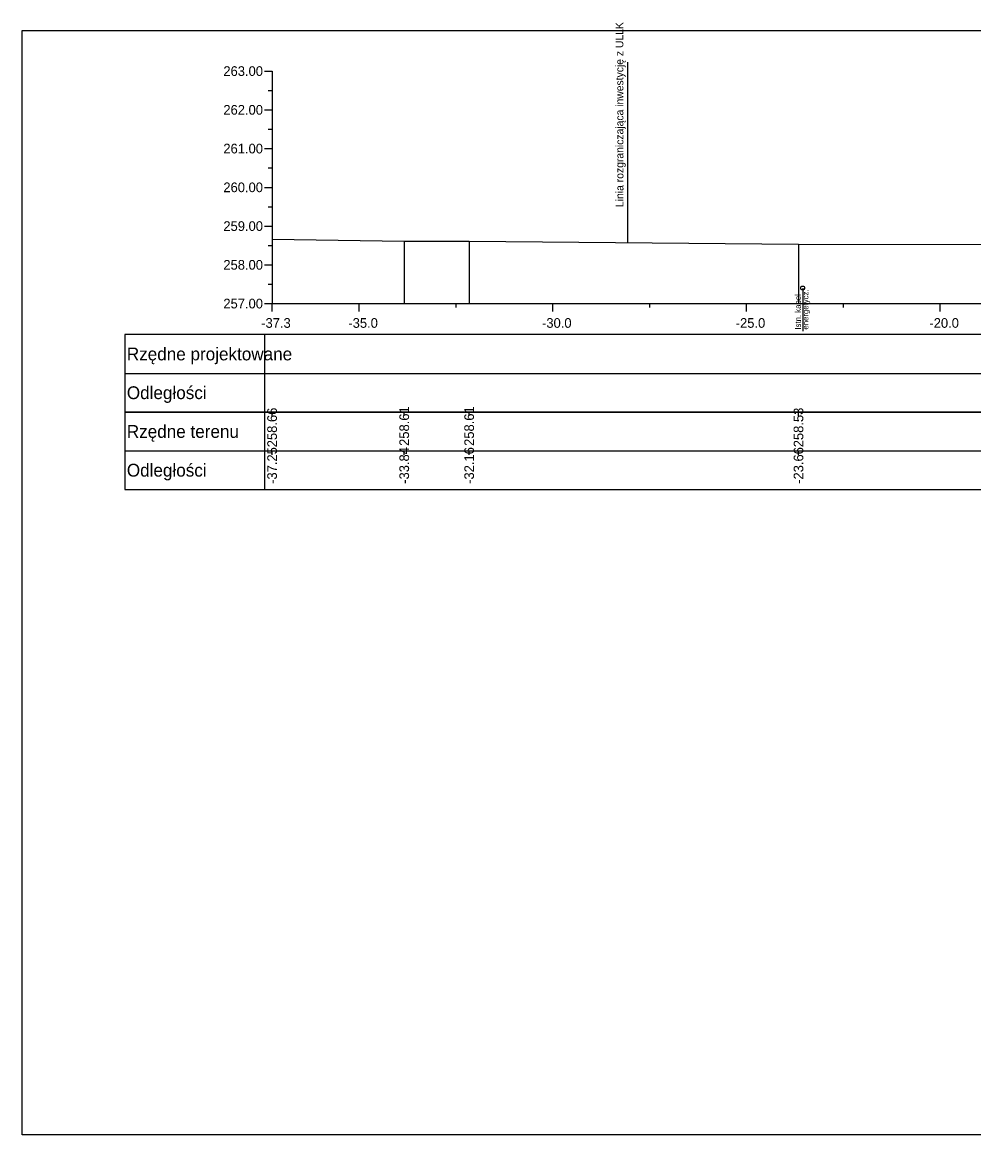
# Model space of a CAD drawing. Extents: x 6516023 to 6560129, y 5513077 to 5529206.
# Drawn here: x 6517179.51 to 6517204.08, y 5514551.66 to 5514580.37 of the extents above; entities that cross this region are included whole.
import ezdxf

# ---------------------------------------------------------------- set-up
doc = ezdxf.new("R2010")
doc.units = 0
for name, color, linetype in [('TOR_PRZEK_P-kable', 7, 'Continuous'), ('TOR_PRZEK_P-tabelka istniejace', 7, 'Continuous'), ('TOR_PRZEK_P-tabelka projektowane', 7, 'Continuous'), ('TOR_PRZEK_P-teren istniejacy', 7, 'Continuous'), ('TOR_PRZEK_P-uklad odniesienia', 7, 'Continuous'), ('TOR_PS_T-granica PKP-projektowana', 7, 'Continuous'), ('TOR_RAMKI-ramka+tabelka 1', 7, 'Continuous')]:
    doc.layers.add(name, color=color, linetype=linetype)

msp = doc.modelspace()

# ---------------------------------------------------------------- linework, layer by layer
at = {"layer": 'TOR_PRZEK_P-kable'}
msp.add_line((6517199.66, 5514573.508), (6517199.66, 5514572.398), dxfattribs=at)
msp.add_circle((6517199.66, 5514573.508), 0.05, dxfattribs=at)
at = {"layer": 'TOR_PRZEK_P-tabelka istniejace'}
for p, q in [((6517182.163, 5514570.306), (6517182.163, 5514568.306)), ((6517185.763, 5514570.306), (6517185.763, 5514568.306)), ((6517185.963, 5514570.206), (6517185.963, 5514570.306)), ((6517189.374, 5514570.206), (6517189.374, 5514570.306)), ((6517191.05, 5514570.206), (6517191.05, 5514570.306)), ((6517199.552, 5514570.206), (6517199.552, 5514570.306)), ((6517182.163, 5514569.306), (6517265.963, 5514569.306)), ((6517185.963, 5514569.206), (6517185.963, 5514569.306)), ((6517189.374, 5514569.206), (6517189.374, 5514569.306)), ((6517191.05, 5514569.206), (6517191.05, 5514569.306)), ((6517199.552, 5514569.206), (6517199.552, 5514569.306))]:
    msp.add_line(p, q, dxfattribs=at)
for points in [[(6517185.963, 5514574.769), (6517185.963, 5514573.306), (6517185.963, 5514573.176), (6517185.963, 5514573.106)], [(6517189.374, 5514574.718), (6517189.374, 5514573.306), (6517189.374, 5514573.176), (6517189.374, 5514573.106)], [(6517191.05, 5514574.713), (6517191.05, 5514573.306), (6517191.05, 5514573.176), (6517191.05, 5514573.106)], [(6517199.552, 5514574.637), (6517199.552, 5514573.306), (6517199.552, 5514573.176), (6517199.552, 5514573.106)]]:
    msp.add_lwpolyline(points, dxfattribs=at)
msp.add_lwpolyline([(6517182.163, 5514570.306), (6517182.163, 5514568.306), (6517265.963, 5514568.306), (6517265.963, 5514570.306)], close=True, dxfattribs=at)
at = {"layer": 'TOR_PRZEK_P-tabelka projektowane'}
for p, q in [((6517182.163, 5514572.306), (6517182.163, 5514570.306)), ((6517185.763, 5514572.306), (6517185.763, 5514570.306)), ((6517182.163, 5514571.306), (6517265.963, 5514571.306))]:
    msp.add_line(p, q, dxfattribs=at)
msp.add_lwpolyline([(6517182.163, 5514572.306), (6517182.163, 5514570.306), (6517265.963, 5514570.306), (6517265.963, 5514572.306)], close=True, dxfattribs=at)
at = {"layer": 'TOR_PRZEK_P-teren istniejacy'}
msp.add_lwpolyline([(6517185.963, 5514574.769), (6517189.374, 5514574.718), (6517191.05, 5514574.713), (6517199.552, 5514574.637), (6517204.731, 5514574.628)], dxfattribs=at)
at = {"layer": 'TOR_PRZEK_P-uklad odniesienia'}
for p, q in [((6517185.763, 5514579.106), (6517185.963, 5514579.106)), ((6517185.963, 5514579.106), (6517185.963, 5514573.106)), ((6517185.863, 5514578.606), (6517185.963, 5514578.606)), ((6517185.763, 5514578.106), (6517185.963, 5514578.106)), ((6517185.863, 5514577.606), (6517185.963, 5514577.606)), ((6517185.763, 5514577.106), (6517185.963, 5514577.106)), ((6517185.863, 5514576.606), (6517185.963, 5514576.606)), ((6517185.763, 5514576.106), (6517185.963, 5514576.106)), ((6517185.863, 5514575.606), (6517185.963, 5514575.606)), ((6517185.763, 5514575.106), (6517185.963, 5514575.106)), ((6517185.863, 5514574.606), (6517185.963, 5514574.606)), ((6517185.763, 5514574.106), (6517185.963, 5514574.106)), ((6517185.863, 5514573.606), (6517185.963, 5514573.606)), ((6517185.763, 5514573.106), (6517185.963, 5514573.106)), ((6517185.963, 5514573.106), (6517265.963, 5514573.106)), ((6517185.963, 5514573.006), (6517185.963, 5514573.106)), ((6517185.963, 5514572.906), (6517185.963, 5514573.106)), ((6517188.213, 5514572.906), (6517188.213, 5514573.106)), ((6517190.713, 5514573.006), (6517190.713, 5514573.106)), ((6517193.213, 5514572.906), (6517193.213, 5514573.106)), ((6517195.713, 5514573.006), (6517195.713, 5514573.106)), ((6517198.213, 5514572.906), (6517198.213, 5514573.106)), ((6517200.713, 5514573.006), (6517200.713, 5514573.106)), ((6517203.213, 5514572.906), (6517203.213, 5514573.106))]:
    msp.add_line(p, q, dxfattribs=at)
at = {"layer": 'TOR_PS_T-granica PKP-projektowana'}
msp.add_line((6517195.144, 5514574.676), (6517195.144, 5514579.334), dxfattribs=at)
at = {"layer": 'TOR_RAMKI-ramka+tabelka 1'}
msp.add_lwpolyline([(6517179.513, 5514580.156), (6517427.013, 5514580.156), (6517427.013, 5514551.656), (6517179.513, 5514551.656)], close=True, dxfattribs=at)

# ---------------------------------------------------------------- texts
at = {"layer": 'TOR_PRZEK_P-kable'}
for s, p in [('Istn. kabel', (6517199.615, 5514572.435)), ('energetycz.', (6517199.809, 5514572.435))]:
    msp.add_text(s, height=0.14999, rotation=90.0511, dxfattribs=at).set_placement(p)
at = {"layer": 'TOR_PRZEK_P-tabelka istniejace'}
for s, p in [('258.61', (6517189.499, 5514569.433)), ('258.61', (6517191.175, 5514569.433)), ('258.66', (6517186.088, 5514569.398)), ('258.53', (6517199.677, 5514569.398)), ('-37.25', (6517186.088, 5514568.453)), ('-33.84', (6517189.499, 5514568.455)), ('-32.16', (6517191.175, 5514568.454)), ('-23.66', (6517199.677, 5514568.454))]:
    msp.add_text(s, height=0.25, rotation=90, dxfattribs=at).set_placement(p)
for s, p in [('Rzędne terenu', (6517182.213, 5514569.641)), ('Odległości', (6517182.213, 5514568.641))]:
    msp.add_text(s, height=0.33, dxfattribs=at).set_placement(p)
at = {"layer": 'TOR_PRZEK_P-tabelka projektowane'}
for s, p in [('Rzędne projektowane', (6517182.213, 5514571.641)), ('Odległości', (6517182.213, 5514570.641))]:
    msp.add_text(s, height=0.33, dxfattribs=at).set_placement(p)
at = {"layer": 'TOR_PRZEK_P-uklad odniesienia'}
for s, height, p in [('263.00', 0.25, (6517184.705, 5514578.981)), ('262.00', 0.25, (6517184.705, 5514577.981)), ('261.00', 0.25, (6517184.705, 5514576.981)), ('260.00', 0.25, (6517184.705, 5514575.981)), ('259.00', 0.25, (6517184.705, 5514574.981)), ('258.00', 0.25, (6517184.705, 5514573.981)), ('257.00', 0.25, (6517184.705, 5514572.981)), ('-', 0.0001, (6517185.963, 5514573.106)), ('-37.3', 0.25, (6517185.682, 5514572.481)), ('-35.0', 0.25, (6517187.932, 5514572.481)), ('-30.0', 0.25, (6517192.932, 5514572.481)), ('-25.0', 0.25, (6517197.932, 5514572.481)), ('-20.0', 0.25, (6517202.932, 5514572.481))]:
    msp.add_text(s, height=height, dxfattribs=at).set_placement(p)
at = {"layer": 'TOR_PS_T-granica PKP-projektowana'}
msp.add_text('Linia rozgraniczająca inwestycję z ULLK', height=0.2, rotation=90.0511, dxfattribs=at).set_placement((6517195.034, 5514575.598))

doc.saveas('drawing.dxf')
